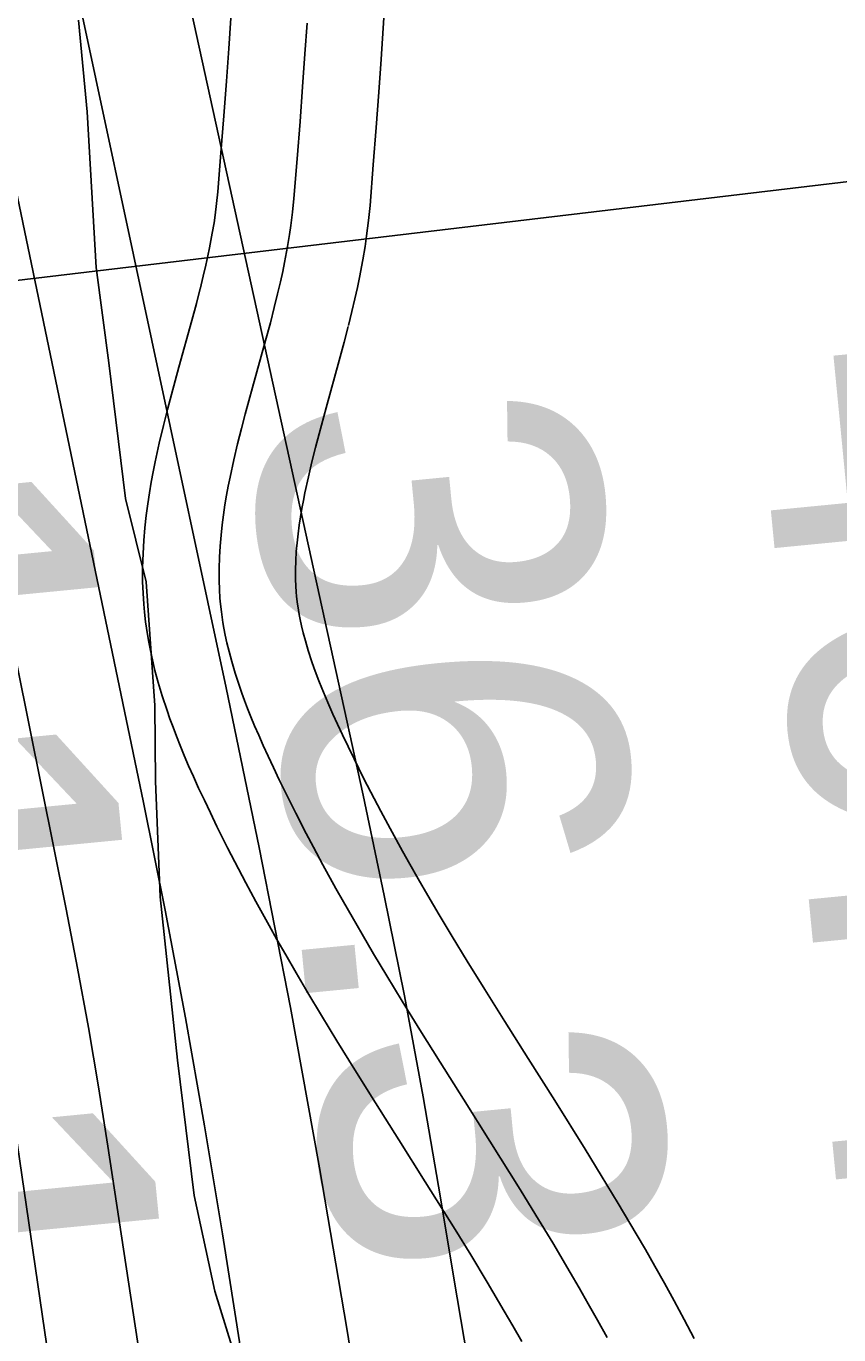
# Model space of a CAD drawing. Extents: x 3279314 to 3317160, y 734079 to 759431.
# Drawn here: x 3311546 to 3311705.5, y 746109.9 to 746366.9 of the extents above; entities that cross this region are included whole.
import ezdxf

# ---------------------------------------------------------------- set-up
doc = ezdxf.new("R2010")
doc.units = 0
for name, color, linetype in [('V-CHAN-NAID', 7, 'Continuous'), ('V-RIVR-EDGE', 7, 'Continuous'), ('V-RIVR-RANG', 7, 'Continuous'), ('V-ROAD-CNTR', 7, 'Continuous'), ('V-SITE-VEGE', 7, 'Continuous'), ('V-TOPO-DPTH', 7, 'Continuous'), ('V-TOPO-MAJR', 7, 'Continuous'), ('V-TOPO-MINR', 7, 'Continuous')]:
    doc.layers.add(name, color=color, linetype=linetype)

msp = doc.modelspace()

# ---------------------------------------------------------------- linework, layer by layer
at = {"layer": 'V-RIVR-EDGE'}
msp.add_spline([(3310747.15, 741422.06), (3310761.27, 741436.93), (3310772.16, 741448.54), (3310772.95, 741451.64), (3310772.56, 741453.19), (3310772.21, 741467.15), (3310772.61, 741472.19), (3310775.33, 741474.12), (3310776.11, 741477.23), (3310778.06, 741481.1), (3310778.46, 741484.98), (3310773.05, 741494.68), (3310773.84, 741499.34), (3310775.79, 741504.37), (3310780.07, 741508.63), (3310785.89, 741512.1), (3310795.63, 741530.31), (3310825.21, 741572.12), (3310845.06, 741601.54), (3310855.18, 741615.48), (3310863.33, 741620.88), (3310868.4, 741629.02), (3310883.19, 741654.19), (3310883.99, 741660.39), (3310891, 741675.88), (3310896.85, 741688.67), (3310901.53, 741697.96), (3310902.33, 741706.1), (3310905.45, 741716.18), (3310909.36, 741728.58), (3310914.03, 741736.71), (3310917.53, 741740.19), (3310923, 741754.53), (3310933.94, 741786.3), (3310941.35, 741805.29), (3310953.85, 741842.87), (3310965.15, 741864.56), (3310977.64, 741894.39), (3310990.11, 741919.18), (3311002.96, 741940.86), (3311006.46, 741946.29), (3311012.68, 741950.15), (3311016.96, 741957.12), (3311022.03, 741967.58), (3311022.04, 741972.23), (3311022.06, 741982.31), (3311022.86, 741990.84), (3311027.17, 742006.73), (3311033.04, 742029.98), (3311035.01, 742042.78), (3311036.22, 742059.84), (3311037.05, 742082.33), (3311037.48, 742099.39), (3311041.77, 742109.85), (3311041.78, 742116.06), (3311042.18, 742121.1), (3311045.29, 742122.64), (3311048.4, 742124.57), (3311051.13, 742129.99), (3311053.47, 742138.91), (3311056.59, 742142), (3311058.53, 742145.1), (3311058.94, 742155.18), (3311061.67, 742160.6), (3311067.12, 742166.02), (3311068.72, 742186.57), (3311068.74, 742196.26), (3311069.14, 742198.98), (3311072.24, 742201.68), (3311075.36, 742205.17), (3311079.24, 742207.48), (3311086.67, 742233.45), (3311085.13, 742236.17), (3311085.14, 742242.37), (3311089.43, 742249.73), (3311096.04, 742257.47), (3311105.36, 742263.26), (3311103.82, 742266.37), (3311108.48, 742271.01), (3311115.88, 742281.85), (3311117.83, 742289.22), (3311122.13, 742302.39), (3311129.54, 742317.5), (3311134.99, 742326.4), (3311141.62, 742341.12), (3311152.54, 742368.24), (3311150.24, 742377.17), (3311150.64, 742380.66), (3311162.31, 742395.36), (3311161.53, 742395.75), (3311151.07, 742400.04), (3311148.76, 742405.09), (3311149.94, 742412.46), (3311150.35, 742423.7), (3311155.04, 742437.26), (3311163.98, 742445.77), (3311167.48, 742449.64), (3311161.31, 742462.46), (3311160.93, 742465.95), (3311162.87, 742466.72), (3311179.16, 742465.9), (3311183.82, 742470.93), (3311192.39, 742486.42), (3311195.13, 742495.72), (3311195.92, 742501.93), (3311195.94, 742507.74), (3311195.56, 742512.4), (3311195.57, 742517.05), (3311192.1, 742523.26), (3311189.39, 742527.93), (3311189.4, 742531.8), (3311190.19, 742537.62), (3311193.69, 742542.65), (3311200.3, 742549.23), (3311213.92, 742566.26), (3311218.99, 742580.21), (3311220.18, 742587.96), (3311224.84, 742593.38), (3311234.98, 742613.9), (3311240.45, 742629.4), (3311242.8, 742639.87), (3311247.85, 742644.9), (3311258.37, 742663.49), (3311264.22, 742676.66), (3311266.55, 742679.75), (3311284.03, 742689.02), (3311288.31, 742696.37), (3311293.38, 742706.45), (3311294.17, 742715.36), (3311293.8, 742720.79), (3311295.36, 742724.28), (3311298.86, 742729.7), (3311303.16, 742743.65), (3311303.18, 742751.79), (3311303.59, 742757.22), (3311304.76, 742763.42), (3311309.83, 742773.88), (3311319.58, 742795.58), (3311324.64, 742802.16), (3311332.42, 742814.55), (3311339.81, 742819.96), (3311347.2, 742828.47), (3311350.71, 742838.16), (3311350.72, 742842.42), (3311349.58, 742850.57), (3311349.98, 742855.22), (3311352.71, 742861.81), (3311361.28, 742877.3), (3311366.72, 742882.33), (3311372.18, 742893.95), (3311375.31, 742905.19), (3311388.96, 742936.95), (3311408.46, 742981.89), (3311418.2, 743001.25), (3311424.81, 743008.61), (3311432.6, 743021), (3311438.45, 743033.39), (3311438.07, 743037.27), (3311433.43, 743043.1), (3311433.83, 743046.59), (3311437.33, 743050.07), (3311441.6, 743052), (3311445.88, 743057.03), (3311448.63, 743073.31), (3311456.81, 743089.19), (3311472.38, 743112.03), (3311480.95, 743125.97), (3311482.91, 743136.44), (3311492.26, 743150.76), (3311492.65, 743155.42), (3311492.67, 743160.07), (3311495.77, 743161.61), (3311500.43, 743161.99), (3311508.6, 743173.22), (3311523.01, 743197.22), (3311534.32, 743223.95), (3311544.45, 743244.87), (3311561.99, 743278.57), (3311577.18, 743305.29), (3311604.83, 743353.31), (3311621.21, 743390.49), (3311639.14, 743426.13), (3311651.2, 743442.39), (3311662.88, 743461.36), (3311672.23, 743477.24), (3311680.45, 743507.46), (3311680.88, 743525.69), (3311684.8, 743542.74), (3311697.32, 743588.47), (3311707.1, 743621.02), (3311721.14, 743655.89), (3311734.41, 743686.5), (3311736.38, 743700.06), (3311739.9, 743713.24), (3311739.93, 743722.94), (3311739.94, 743727.59), (3311741.49, 743729.91), (3311746.17, 743737.27), (3311747.35, 743747.74), (3311748.93, 743755.49), (3311752.05, 743766.34), (3311755.59, 743785.72), (3311758.35, 743802), (3311760.7, 743811.3), (3311763.81, 743814.79), (3311768.47, 743818.26), (3311774.69, 743822.9), (3311780.53, 743834.52), (3311784.45, 743850.41), (3311786.46, 743878.33), (3311787.65, 743888.8), (3311789.21, 743891.9), (3311789.61, 743900.04), (3311789.24, 743905.86), (3311786.94, 743916.72), (3311786.19, 743926.81), (3311786.21, 743936.5), (3311791.67, 743946.57), (3311801.41, 743965.94), (3311807.65, 743981.05), (3311809.63, 743995.78), (3311810.84, 744015.94), (3311809.34, 744037.27), (3311800.08, 744055.13), (3311797.77, 744062.12), (3311797.79, 744068.33), (3311798.19, 744076.08), (3311793.94, 744081.13), (3311782.74, 744099.39), (3311771.54, 744118.03), (3311765.4, 744143.25), (3311761.57, 744163.04), (3311761.21, 744176.23), (3311763.57, 744188.24), (3311763.73, 744251.84), (3311761.87, 744283.64), (3311758.45, 744312.74), (3311753.47, 744337.18), (3311747.32, 744362.02), (3311746.96, 744373.26), (3311744.68, 744392.66), (3311742.01, 744411.28), (3311738.17, 744425.25), (3311736.65, 744435.73), (3311732.02, 744447.76), (3311725.49, 744470.66), (3311719.34, 744494.71), (3311717.06, 744513.33), (3311705.96, 744572.31), (3311696.76, 744617.7), (3311694.49, 744640.2), (3311694.53, 744654.16), (3311703.54, 744690.59), (3311707.88, 744720.06), (3311710.67, 744750.69), (3311711.89, 744773.56), (3311709.62, 744797.23), (3311706.57, 744820.11), (3311700.78, 744830.6), (3311700.41, 744838.36), (3311702.4, 744857.74), (3311707.54, 744896.12), (3311711.09, 744922.87), (3311725.17, 744972.09), (3311744.31, 745024.39), (3311756.41, 745056.94), (3311759.15, 745068.95), (3311759.57, 745082.52), (3311759.65, 745112), (3311754.68, 745143.42), (3311747.79, 745176.79), (3311742.05, 745210.93), (3311741.31, 745224.51), (3311742.13, 745240.4), (3311741.4, 745260.96), (3311735.26, 745285.79), (3311730.24, 745296.28), (3311724.07, 745311.03), (3311721.77, 745321.5), (3311718.33, 745338.58), (3311704.47, 745381.66), (3311698.68, 745391.37), (3311697.52, 745395.64), (3311694.47, 745413.87), (3311694.48, 745418.52), (3311698.37, 745424.72), (3311703.83, 745435.56), (3311704.24, 745445.26), (3311703.1, 745454.18), (3311703.12, 745461.94), (3311703.15, 745473.18), (3311702.03, 745491.41), (3311702.44, 745502.66), (3311704.05, 745524.76), (3311702.54, 745540.66), (3311698.7, 745556.57), (3311694.07, 745565.5), (3311683.25, 745580.65), (3311676.28, 745585.32), (3311673.96, 745589.59), (3311673.98, 745597.35), (3311671.69, 745612.87), (3311671.7, 745617.91), (3311673.27, 745623.34), (3311672.9, 745629.15), (3311669.43, 745637.69), (3311666.72, 745640.03), (3311662.07, 745643.14), (3311657.03, 745644.32), (3311648.5, 745643.17), (3311641.91, 745645.13), (3311638.43, 745648.63), (3311636.51, 745655.61), (3311631.51, 745675.4), (3311626.14, 745696.36), (3311621.54, 745718.48), (3311619.31, 745758.04), (3311618.96, 745773.94), (3311619.37, 745782.47), (3311620.16, 745790.22), (3311620.57, 745799.14), (3311621.38, 745810), (3311621.02, 745821.63), (3311618.73, 745835.6), (3311611.04, 745862.76), (3311604.48, 745877.52), (3311597.54, 745894.21), (3311590.61, 745914.39), (3311586.38, 745928.36), (3311565.19, 745983.48), (3311553.63, 746012.99), (3311544.78, 746042.48), (3311533.99, 746070.04), (3311521.28, 746106.53), (3311510.15, 746151.93), (3311505.19, 746184.51), (3311496.37, 746224.87), (3311490.22, 746250.48), (3311484.08, 746273.76), (3311478.31, 746293.17), (3311471, 746317.23), (3311471.42, 746330.8), (3311471.45, 746343.21), (3311471.47, 746351.74), (3311473.82, 746360.27), (3311476.93, 746363.36), (3311479.66, 746369.17), (3311482.4, 746378.08), (3311481.3, 746405.23), (3311479.4, 746420.75), (3311474.01, 746438.6), (3311466.69, 746454.91), (3311460.5, 746461.13), (3311455.86, 746468.12), (3311452, 746477.05), (3311449.7, 746486.36), (3311444.7, 746501.5), (3311438.9, 746511.21), (3311428.07, 746521.32), (3311424.97, 746523.65), (3311423.05, 746528.7), (3311419.2, 746539.95), (3311414.56, 746547.72), (3311409.92, 746553.55), (3311400.25, 746564.04), (3311389.43, 746577.64), (3311381.69, 746585.81), (3311379.76, 746588.14), (3311379.38, 746592.02), (3311373.99, 746605.99), (3311366.29, 746629.28), (3311359.73, 746641.71), (3311346.97, 746656.09), (3311338.85, 746669.29), (3311329.22, 746695.3), (3311318.42, 746718.59), (3311316.9, 746728.68), (3311312.66, 746739.55), (3311306.51, 746761.67), (3311297.26, 746785.35), (3311290.32, 746803.2), (3311282.59, 746811.75), (3311274.09, 746825.35), (3311272.95, 746836.6), (3311269.12, 746852.89), (3311251.75, 746888.62), (3311235.93, 746920.45), (3311213.94, 746964.72), (3311200.05, 746995), (3311194.29, 747019.45), (3311190.45, 747034.58), (3311185.04, 747041.19), (3311184.66, 747044.68), (3311184.3, 747056.31), (3311182.77, 747064.46), (3311176.22, 747081.54), (3311170.07, 747103.27), (3311165.07, 747118.41), (3311158.51, 747132.39), (3311154.66, 747146.36), (3311151.59, 747156.83), (3311148.89, 747164.21), (3311146.21, 747178.18), (3311143.91, 747189.82), (3311142.78, 747203.39), (3311139.32, 747215.04), (3311130.06, 747234.45), (3311113.14, 747290.33), (3311105.06, 747316.34)], degree=3, dxfattribs=at)
at = {"layer": 'V-RIVR-RANG'}
msp.add_line((3311747.3, 746341.11), (3310754.3, 746223), dxfattribs=at)
at = {"layer": 'V-ROAD-CNTR'}
for points in [[(3311609.3, 746308.09), (3311609.98, 746310.84), (3311610.56, 746313.35), (3311611.05, 746315.57), (3311611.46, 746317.57), (3311612.11, 746321), (3311612.55, 746323.64), (3311612.85, 746325.7), (3311613.23, 746328.71), (3311613.52, 746331.69), (3311614.17, 746339.64), (3311614.75, 746347), (3311615.26, 746353.92), (3311615.72, 746360.4), (3311616.13, 746366.5), (3311616.85, 746377.92)], [(3311580.17, 746315.25), (3311580.8, 746317.82), (3311581.3, 746319.96), (3311581.71, 746321.82), (3311582.03, 746323.39), (3311582.57, 746326.23), (3311582.91, 746328.28), (3311583.13, 746329.76), (3311583.41, 746332.05), (3311583.64, 746334.38), (3311584.27, 746342.02), (3311584.83, 746349.28), (3311585.34, 746356.09), (3311585.79, 746362.48), (3311586.2, 746368.45)], [(3311594.74, 746311.67), (3311595.39, 746314.33), (3311595.93, 746316.66), (3311596.38, 746318.7), (3311596.75, 746320.48), (3311597.34, 746323.61), (3311597.73, 746325.96), (3311597.99, 746327.73), (3311598.32, 746330.38), (3311598.58, 746333.04), (3311599.22, 746340.83), (3311599.79, 746348.14), (3311600.3, 746355), (3311600.76, 746361.44), (3311601.16, 746367.48)], [(3311594.74, 746311.67), (3311595.39, 746314.33), (3311595.93, 746316.66), (3311596.38, 746318.7), (3311596.75, 746320.48), (3311597.34, 746323.61), (3311597.73, 746325.96), (3311597.99, 746327.73), (3311598.32, 746330.38), (3311598.58, 746333.04), (3311599.22, 746340.83), (3311599.79, 746348.14), (3311600.3, 746355), (3311600.76, 746361.44), (3311601.16, 746367.48)], [(3311643.3, 746108.65), (3311641.57, 746111.69), (3311639.88, 746114.6), (3311636.5, 746120.3), (3311633.28, 746125.62), (3311630.22, 746130.59), (3311624.36, 746139.97), (3311619.16, 746148.22), (3311614.57, 746155.5), (3311610.55, 746161.94), (3311607.04, 746167.63), (3311603.98, 746172.66), (3311601.31, 746177.11), (3311599, 746181.04), (3311596.99, 746184.52), (3311595.24, 746187.58), (3311593.71, 746190.3), (3311591.1, 746195.05), (3311589.15, 746198.67), (3311587.7, 746201.43), (3311585.57, 746205.57), (3311583.49, 746209.75), (3311582.2, 746212.4), (3311581.01, 746214.9), (3311579.89, 746217.27), (3311578.86, 746219.53), (3311577.92, 746221.68), (3311577.05, 746223.71), (3311576.25, 746225.65), (3311575.52, 746227.49), (3311574.86, 746229.23), (3311574.25, 746230.87), (3311573.69, 746232.49), (3311572.74, 746235.4), (3311571.95, 746238.04), (3311571.32, 746240.39), (3311570.82, 746242.48), (3311570.42, 746244.32), (3311570.11, 746245.94), (3311569.84, 746247.45), (3311569.48, 746249.92), (3311569.25, 746251.85), (3311569.11, 746253.38), (3311568.97, 746255.56), (3311568.9, 746257.79), (3311568.9, 746260.61), (3311568.98, 746263.32), (3311569.14, 746265.91), (3311569.35, 746268.4), (3311569.62, 746270.78), (3311569.92, 746273.07), (3311570.25, 746275.26), (3311570.6, 746277.37), (3311570.97, 746279.39), (3311571.36, 746281.37), (3311572.16, 746285.03), (3311572.97, 746288.46), (3311573.76, 746291.63), (3311574.54, 746294.58), (3311576, 746299.94), (3311578.56, 746309.12), (3311579.45, 746312.45), (3311580.21, 746315.41)], [(3311660.04, 746109.43), (3311658.18, 746112.8), (3311656.36, 746116.05), (3311654.57, 746119.18), (3311652.81, 746122.19), (3311649.37, 746128.01), (3311646.09, 746133.43), (3311642.97, 746138.49), (3311637.06, 746147.95), (3311631.85, 746156.22), (3311627.28, 746163.47), (3311623.3, 746169.85), (3311619.83, 746175.47), (3311616.82, 746180.41), (3311614.21, 746184.77), (3311611.95, 746188.61), (3311609.99, 746191.99), (3311608.29, 746194.97), (3311606.82, 746197.59), (3311604.28, 746202.21), (3311602.4, 746205.71), (3311601.01, 746208.35), (3311598.96, 746212.35), (3311596.94, 746216.39), (3311595.71, 746218.93), (3311594.56, 746221.31), (3311593.51, 746223.56), (3311592.55, 746225.67), (3311591.67, 746227.66), (3311590.88, 746229.52), (3311590.15, 746231.28), (3311589.5, 746232.93), (3311588.91, 746234.47), (3311588.38, 746235.93), (3311587.9, 746237.29), (3311587.06, 746239.86), (3311586.39, 746242.11), (3311585.86, 746244.09), (3311585.44, 746245.82), (3311585.12, 746247.34), (3311584.86, 746248.67), (3311584.65, 746249.83), (3311584.35, 746251.88), (3311584.17, 746253.41), (3311584.07, 746254.57), (3311583.95, 746256.3), (3311583.9, 746258.03), (3311583.9, 746260.37), (3311583.97, 746262.63), (3311584.1, 746264.81), (3311584.28, 746266.93), (3311584.51, 746268.99), (3311584.77, 746270.97), (3311585.06, 746272.9), (3311585.37, 746274.77), (3311585.71, 746276.58), (3311586.05, 746278.33), (3311586.79, 746281.72), (3311587.54, 746284.91), (3311588.29, 746287.89), (3311589.03, 746290.7), (3311590.46, 746295.95), (3311593.03, 746305.17), (3311593.96, 746308.63), (3311594.74, 746311.67)], [(3311660.04, 746109.43), (3311658.18, 746112.8), (3311656.36, 746116.05), (3311654.57, 746119.18), (3311652.81, 746122.19), (3311649.37, 746128.01), (3311646.09, 746133.43), (3311642.97, 746138.49), (3311637.06, 746147.95), (3311631.85, 746156.22), (3311627.28, 746163.47), (3311623.3, 746169.85), (3311619.83, 746175.47), (3311616.82, 746180.41), (3311614.21, 746184.77), (3311611.95, 746188.61), (3311609.99, 746191.99), (3311608.29, 746194.97), (3311606.82, 746197.59), (3311604.28, 746202.21), (3311602.4, 746205.71), (3311601.01, 746208.35), (3311598.96, 746212.35), (3311596.94, 746216.39), (3311595.71, 746218.93), (3311594.56, 746221.31), (3311593.51, 746223.56), (3311592.55, 746225.67), (3311591.67, 746227.66), (3311590.88, 746229.52), (3311590.15, 746231.28), (3311589.5, 746232.93), (3311588.91, 746234.47), (3311588.38, 746235.93), (3311587.9, 746237.29), (3311587.06, 746239.86), (3311586.39, 746242.11), (3311585.86, 746244.09), (3311585.44, 746245.82), (3311585.12, 746247.34), (3311584.86, 746248.67), (3311584.65, 746249.83), (3311584.35, 746251.88), (3311584.17, 746253.41), (3311584.07, 746254.57), (3311583.95, 746256.3), (3311583.9, 746258.03), (3311583.9, 746260.37), (3311583.97, 746262.63), (3311584.1, 746264.81), (3311584.28, 746266.93), (3311584.51, 746268.99), (3311584.77, 746270.97), (3311585.06, 746272.9), (3311585.37, 746274.77), (3311585.71, 746276.58), (3311586.05, 746278.33), (3311586.79, 746281.72), (3311587.54, 746284.91), (3311588.29, 746287.89), (3311589.03, 746290.7), (3311590.46, 746295.95), (3311593.03, 746305.17), (3311593.96, 746308.63), (3311594.74, 746311.67)], [(3311677.15, 746109.19), (3311675.16, 746112.97), (3311673.21, 746116.6), (3311671.29, 746120.09), (3311669.41, 746123.44), (3311667.56, 746126.66), (3311665.75, 746129.78), (3311662.24, 746135.72), (3311658.89, 746141.24), (3311655.72, 746146.39), (3311649.77, 746155.92), (3311644.54, 746164.21), (3311639.99, 746171.44), (3311636.04, 746177.77), (3311632.62, 746183.3), (3311629.66, 746188.16), (3311627.11, 746192.43), (3311624.9, 746196.17), (3311623, 746199.47), (3311621.35, 746202.36), (3311619.93, 746204.88), (3311617.46, 746209.37), (3311615.65, 746212.75), (3311614.32, 746215.27), (3311612.34, 746219.12), (3311610.4, 746223.02), (3311609.21, 746225.45), (3311608.12, 746227.73), (3311607.13, 746229.85), (3311606.24, 746231.81), (3311605.43, 746233.64), (3311604.71, 746235.33), (3311604.06, 746236.91), (3311603.48, 746238.36), (3311602.96, 746239.72), (3311602.5, 746240.98), (3311602.11, 746242.1), (3311601.38, 746244.33), (3311600.83, 746246.19), (3311600.4, 746247.79), (3311600.07, 746249.17), (3311599.81, 746250.36), (3311599.61, 746251.4), (3311599.46, 746252.22), (3311599.22, 746253.84), (3311599.09, 746254.98), (3311599.02, 746255.75), (3311598.94, 746257.03), (3311598.9, 746258.27), (3311598.9, 746260.12), (3311598.96, 746261.93), (3311599.06, 746263.72), (3311599.21, 746265.47), (3311599.4, 746267.19), (3311599.62, 746268.88), (3311599.88, 746270.54), (3311600.15, 746272.17), (3311600.44, 746273.76), (3311600.74, 746275.29), (3311601.42, 746278.41), (3311602.11, 746281.35), (3311602.82, 746284.16), (3311603.52, 746286.81), (3311604.93, 746291.97), (3311607.5, 746301.22), (3311608.46, 746304.82), (3311609.26, 746307.93)]]:
    msp.add_lwpolyline(points, dxfattribs=at)
at = {"layer": 'V-SITE-VEGE'}
for p, q in [((3311556.29, 746368.04), (3311557.98, 746350.04)), ((3311557.98, 746350.04), (3311559.76, 746319.53)), ((3311559.76, 746319.53), (3311562.24, 746300.76)), ((3311562.24, 746300.76), (3311565.55, 746274.17)), ((3311565.55, 746274.17), (3311569.58, 746257.76)), ((3311569.58, 746257.76), (3311571.31, 746233.5)), ((3311571.31, 746233.5), (3311571.41, 746218.63)), ((3311571.41, 746218.63), (3311572.35, 746195.93)), ((3311572.35, 746195.93), (3311575.71, 746163.86)), ((3311575.71, 746163.86), (3311579.02, 746137.27)), ((3311579.02, 746137.27), (3311583.06, 746118.51)), ((3311583.06, 746118.51), (3311591.07, 746092.73))]:
    msp.add_line(p, q, dxfattribs=at)
at = {"layer": 'V-TOPO-DPTH'}
msp.add_lwpolyline([(3311387.23, 746665.13), (3311406.29, 746613.21), (3311424.24, 746560.87), (3311500.37, 746326.62), (3311505.48, 746310.62), (3311510.48, 746294.58), (3311515.33, 746278.5), (3311520.06, 746262.39), (3311520.7, 746260.18), (3311524.83, 746245.09), (3311528.68, 746229.94), (3311532.13, 746214.69), (3311535.3, 746199.37), (3311540.04, 746174.76), (3311540.61, 746171.69), (3311541.15, 746168.62), (3311541.65, 746165.54), (3311542.12, 746162.45), (3311589.85, 745835.06), (3311610.21, 745696.75), (3311630.82, 745558.48), (3311651.83, 745420.27), (3311673.08, 745282.09), (3311711.24, 745036.36)], dxfattribs=at)
at = {"layer": 'V-TOPO-MAJR'}
msp.add_lwpolyline([(3311786.95, 744939.12), (3311747.15, 745319.4), (3311736.96, 745404.12), (3311725.04, 745488.57), (3311710.52, 745572.61), (3311694.26, 745656.37), (3311673.68, 745754.32), (3311666.53, 745788.93), (3311659.51, 745823.57), (3311652.72, 745858.26), (3311646.08, 745892.97), (3311639.67, 745927.73), (3311633.45, 745962.53), (3311627.5, 745997.36), (3311621.72, 746032.23), (3311608.96, 746111.15), (3311603.6, 746142.72), (3311597.93, 746174.22), (3311591.79, 746205.63), (3311585.32, 746236.99), (3311512.27, 746578.02), (3311497.96, 746636.34)], dxfattribs=at)
at = {"layer": 'V-TOPO-MINR'}
for points in [[(3311818.23, 744885.15), (3311752.13, 745477.6), (3311739.7, 745573.89), (3311725.07, 745669.8), (3311707.14, 745765.15), (3311687.01, 745860.12), (3311648.88, 746025.85), (3311646.21, 746037.69), (3311643.61, 746049.55), (3311641.12, 746061.42), (3311638.69, 746073.32), (3311636.38, 746085.23), (3311634.14, 746097.16), (3311632.02, 746109.11), (3311629.98, 746121.08), (3311627.37, 746136.85), (3311623.93, 746156.68), (3311620.29, 746176.47), (3311616.33, 746196.21), (3311612.17, 746215.9), (3311499.01, 746732.07)], [(3311711.24, 745036.36), (3311673.08, 745282.09), (3311651.83, 745420.27), (3311630.82, 745558.48), (3311610.21, 745696.75), (3311589.85, 745835.06), (3311542.12, 746162.45), (3311541.65, 746165.54), (3311541.15, 746168.62), (3311540.61, 746171.69), (3311540.04, 746174.76), (3311535.3, 746199.37), (3311532.13, 746214.69), (3311528.68, 746229.94), (3311524.83, 746245.09), (3311520.7, 746260.18), (3311520.06, 746262.39), (3311515.33, 746278.5), (3311510.48, 746294.58), (3311505.48, 746310.62), (3311500.37, 746326.62), (3311424.24, 746560.87), (3311406.29, 746613.21), (3311387.23, 746665.13)], [(3311601.87, 745885.42), (3311562.09, 746146.98), (3311560.23, 746158.66), (3311558.26, 746170.31), (3311556.12, 746181.93), (3311553.87, 746193.54), (3311532.12, 746301.59), (3311522.97, 746343.26), (3311512.85, 746384.68), (3311501.3, 746425.71), (3311488.78, 746466.5), (3311475.21, 746506.97), (3311461.2, 746547.29), (3311446.53, 746587.38), (3311431.42, 746627.31), (3311421.31, 746653.4)], [(3311612.41, 745952.66), (3311584.56, 746129.74), (3311581.05, 746150.99), (3311577.34, 746172.19), (3311573.32, 746193.34), (3311569.08, 746214.45), (3311523.65, 746432.55), (3311511.2, 746486.19), (3311497.14, 746539.37), (3311480.68, 746591.86), (3311462.62, 746643.88)]]:
    msp.add_lwpolyline(points, dxfattribs=at)

# ---------------------------------------------------------------- texts
at = {"layer": 'V-CHAN-NAID'}
msp.add_text('SPRINGFIELD BEND (244.8)', height=100, rotation=345.0816, dxfattribs=at).set_placement((3311592.46, 746709.63))
at = {"layer": 'V-RIVR-RANG'}
for s, p in [('40.4', (3311689.18, 746302.77)), ('36.3', (3311589.67, 746292.84)), ('11.1', (3311490.4, 746280.54))]:
    msp.add_text(s, height=67, rotation=275.5583, dxfattribs=at).set_placement(p)

doc.saveas('drawing.dxf')
